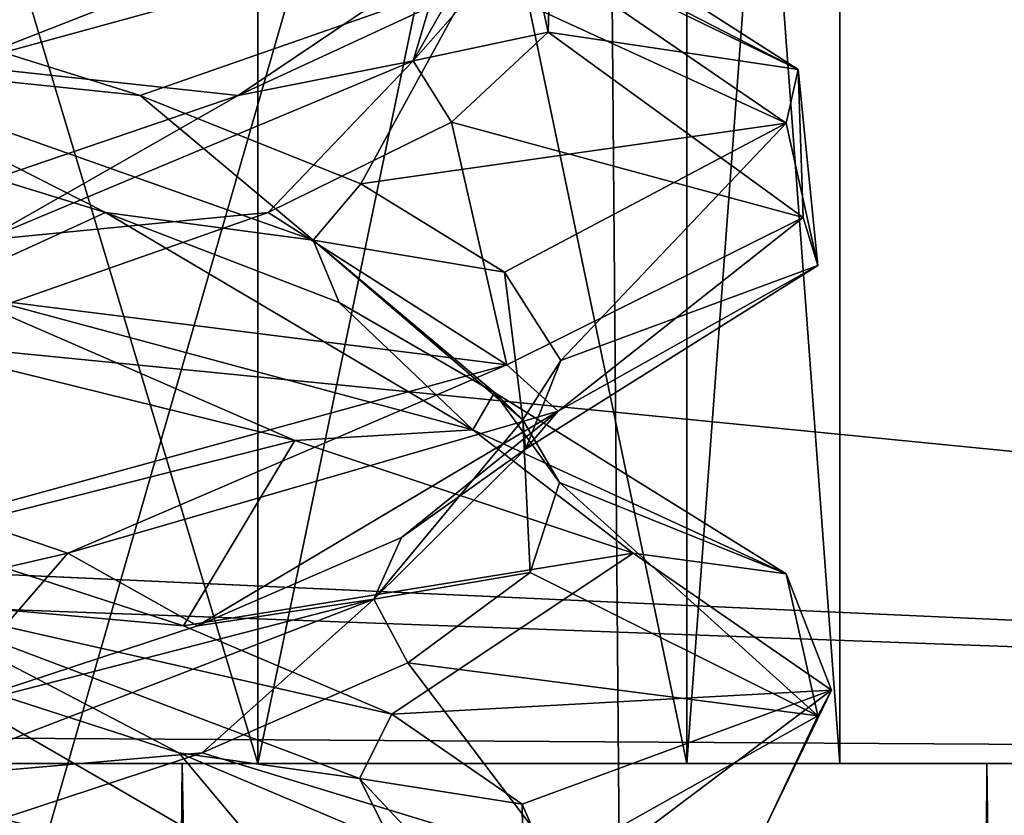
# Model space of a CAD drawing. Header units: millimetres. Extents: x -36.5 to 36.5, y -8.8 to 41.6.
# Tile 274 of 434: x 0.703 to 1.66, y 32.05 to 32.822. Entities that reach past the tile are written whole.
import ezdxf

# ---------------------------------------------------------------- set-up
doc = ezdxf.new("R2010")
doc.units = ezdxf.units.MM
doc.header["$LTSCALE"] = 65.185185
for name, color, linetype in [('160', 7, 'CONTINUOUS'), ('209', 7, 'CONTINUOUS'), ('210', 7, 'CONTINUOUS'), ('213', 7, 'CONTINUOUS'), ('232', 7, 'CONTINUOUS'), ('233', 7, 'CONTINUOUS'), ('234', 7, 'CONTINUOUS'), ('235', 7, 'CONTINUOUS'), ('236', 7, 'CONTINUOUS'), ('237', 7, 'CONTINUOUS'), ('238', 7, 'CONTINUOUS'), ('239', 7, 'CONTINUOUS'), ('240', 7, 'CONTINUOUS'), ('321', 7, 'CONTINUOUS'), ('383', 7, 'CONTINUOUS'), ('48', 7, 'CONTINUOUS'), ('49', 7, 'CONTINUOUS'), ('52', 7, 'CONTINUOUS'), ('546', 7, 'CONTINUOUS'), ('548', 7, 'CONTINUOUS'), ('551', 7, 'CONTINUOUS'), ('561', 7, 'CONTINUOUS'), ('562', 7, 'CONTINUOUS'), ('564', 7, 'CONTINUOUS'), ('565', 7, 'CONTINUOUS'), ('566', 7, 'CONTINUOUS'), ('567', 7, 'CONTINUOUS'), ('668', 7, 'CONTINUOUS'), ('670', 7, 'CONTINUOUS'), ('71', 7, 'CONTINUOUS'), ('72', 7, 'CONTINUOUS'), ('73', 7, 'CONTINUOUS'), ('74', 7, 'CONTINUOUS'), ('75', 7, 'CONTINUOUS'), ('76', 7, 'CONTINUOUS'), ('77', 7, 'CONTINUOUS'), ('78', 7, 'CONTINUOUS'), ('79', 7, 'CONTINUOUS')]:
    doc.layers.add(name, color=color, linetype=linetype)

msp = doc.modelspace()

# ---------------------------------------------------------------- linework, layer by layer
at = {"layer": '160', "color": 7, "linetype": 'CONTINUOUS'}
for points in [[(0.64213, 32.77831, 12.35561), (1.16438, 32.98288, 11.94564), (0.6415, 32.84066, 12.3559), (0.64213, 32.77831, 12.35561)], [(0.64213, 32.77831, 12.35561), (1.17651, 32.9245, 11.9305), (1.16438, 32.98288, 11.94564), (0.64213, 32.77831, 12.35561)], [(1.44773, 32.72178, 10.60749), (1.14349, 32.86156, 10.02921), (1.16219, 32.91785, 10.05168), (1.44773, 32.72178, 10.60749)], [(1.44773, 32.72178, 10.60749), (1.16219, 32.91785, 10.05168), (1.45952, 32.77412, 10.65388), (1.44773, 32.72178, 10.60749)], [(1.47862, 32.58369, 11.25237), (1.44773, 32.72178, 10.60749), (1.45952, 32.77412, 10.65388), (1.47862, 32.58369, 11.25237)], [(1.47862, 32.58369, 11.25237), (1.45952, 32.77412, 10.65388), (1.46415, 32.63027, 11.32597), (1.47862, 32.58369, 11.25237)], [(1.22637, 32.44219, 11.86372), (1.46415, 32.63027, 11.32597), (1.17651, 32.487, 11.9305), (1.22637, 32.44219, 11.86372)], [(1.22637, 32.44219, 11.86372), (1.47862, 32.58369, 11.25237), (1.46415, 32.63027, 11.32597), (1.22637, 32.44219, 11.86372)], [(0.97049, 32.41353, 9.85626), (0.51669, 32.52556, 9.5918), (0.6284, 32.56241, 9.63797), (0.97049, 32.41353, 9.85626)], [(0.97049, 32.41353, 9.85626), (0.6284, 32.56241, 9.63797), (1.14349, 32.42406, 10.02921), (0.97049, 32.41353, 9.85626)], [(0.75, 32.30417, 12.29904), (1.17651, 32.487, 11.9305), (0.64213, 32.34081, 12.35561), (0.75, 32.30417, 12.29904)], [(0.75, 32.30417, 12.29904), (1.22637, 32.44219, 11.86372), (1.17651, 32.487, 11.9305), (0.75, 32.30417, 12.29904)], [(1.29904, 32.30417, 10.25), (0.97049, 32.41353, 9.85626), (1.14349, 32.42406, 10.02921), (1.29904, 32.30417, 10.25)], [(1.29904, 32.30417, 10.25), (1.14349, 32.42406, 10.02921), (1.44773, 32.28428, 10.60749), (1.29904, 32.30417, 10.25)], [(0.38826, 32.22084, 12.44888), (0.75, 32.30417, 12.29904), (0.64213, 32.34081, 12.35561), (0.38826, 32.22084, 12.44888)], [(1.49166, 32.17107, 10.84209), (1.29904, 32.30417, 10.25), (1.44773, 32.28428, 10.60749), (1.49166, 32.17107, 10.84209)], [(1.49166, 32.17107, 10.84209), (1.44773, 32.28428, 10.60749), (1.47862, 32.14619, 11.25237), (1.49166, 32.17107, 10.84209)], [(1.4278, 32.03834, 11.45976), (1.49166, 32.17107, 10.84209), (1.47862, 32.14619, 11.25237), (1.4278, 32.03834, 11.45976)], [(1.4278, 32.03834, 11.45976), (1.47862, 32.14619, 11.25237), (1.22637, 32.00469, 11.86372), (1.4278, 32.03834, 11.45976)], [(0.51669, 32.08806, 9.5918), (0.97049, 31.97603, 9.85626), (0.64785, 31.99534, 9.64712), (0.51669, 32.08806, 9.5918)]]:
    msp.add_3dface(points, dxfattribs=at)
at = {"layer": '209', "color": 7, "linetype": 'CONTINUOUS'}
for points in [[(1.19135, 32.06062, -11.30336), (1.03341, 32.08542, -11.59664), (1.06466, 32.14792, -11.61468), (1.19135, 32.06062, -11.30336)], [(1.19319, 31.91487, -10.98547), (1.06466, 32.02292, -11.61468), (1.03341, 32.08542, -11.59664), (1.19319, 31.91487, -10.98547)], [(1.19319, 31.91487, -10.98547), (1.03341, 32.08542, -11.59664), (1.19135, 32.06062, -11.30336), (1.19319, 31.91487, -10.98547)], [(1.22898, 31.97331, -10.96935), (1.19319, 31.91487, -10.98547), (1.19135, 32.06062, -11.30336), (1.22898, 31.97331, -10.96935)]]:
    msp.add_3dface(points, dxfattribs=at)
at = {"layer": '210', "color": 7, "linetype": 'CONTINUOUS'}
for points in [[(1.49166, 32.17107, -11.15791), (1.06466, 32.14792, -11.61468), (1.29904, 32.30417, -11.75), (1.49166, 32.17107, -11.15791)], [(1.19135, 32.06062, -11.30336), (1.06466, 32.14792, -11.61468), (1.49166, 32.17107, -11.15791), (1.19135, 32.06062, -11.30336)], [(1.22898, 31.97331, -10.96935), (1.19135, 32.06062, -11.30336), (1.49166, 32.17107, -11.15791), (1.22898, 31.97331, -10.96935)], [(1.4278, 32.03834, -10.54024), (1.22898, 31.97331, -10.96935), (1.49166, 32.17107, -11.15791), (1.4278, 32.03834, -10.54024)]]:
    msp.add_3dface(points, dxfattribs=at)
at = {"layer": '213', "color": 7, "linetype": 'CONTINUOUS'}
msp.add_3dface([(0.38826, 32.22084, -9.55112), (0.61468, 32.14792, -9.93534), (0.75, 32.30417, -9.70096), (0.38826, 32.22084, -9.55112)], dxfattribs=at)
at = {"layer": '232', "color": 7, "linetype": 'CONTINUOUS'}
for points in [[(0.97049, 31.97603, -12.14374), (0.51669, 32.08806, -12.4082), (0.58681, 32.19786, -12.08028), (0.97049, 31.97603, -12.14374)], [(0.85792, 32.11039, -11.88052), (0.97049, 31.97603, -12.14374), (0.58681, 32.19786, -12.08028), (0.85792, 32.11039, -11.88052)], [(1.06466, 32.02292, -11.61468), (0.97049, 31.97603, -12.14374), (0.85792, 32.11039, -11.88052), (1.06466, 32.02292, -11.61468)]]:
    msp.add_3dface(points, dxfattribs=at)
at = {"layer": '233', "color": 7, "linetype": 'CONTINUOUS'}
for points in [[(0.86246, 32.23374, -11.87607), (0.57191, 32.25965, -12.0473), (0.59794, 32.31957, -12.07416), (0.86246, 32.23374, -11.87607)], [(1.06466, 32.14792, -11.61468), (1.03341, 32.08542, -11.59664), (0.57191, 32.25965, -12.0473), (1.06466, 32.14792, -11.61468)], [(1.03341, 32.08542, -11.59664), (0.85792, 32.11039, -11.88052), (0.57191, 32.25965, -12.0473), (1.03341, 32.08542, -11.59664)], [(1.06466, 32.14792, -11.61468), (0.57191, 32.25965, -12.0473), (0.86246, 32.23374, -11.87607), (1.06466, 32.14792, -11.61468)], [(0.85792, 32.11039, -11.88052), (0.58681, 32.19786, -12.08028), (0.57191, 32.25965, -12.0473), (0.85792, 32.11039, -11.88052)], [(1.03341, 32.08542, -11.59664), (1.06466, 32.02292, -11.61468), (0.85792, 32.11039, -11.88052), (1.03341, 32.08542, -11.59664)]]:
    msp.add_3dface(points, dxfattribs=at)
at = {"layer": '234', "color": 7, "linetype": 'CONTINUOUS'}
for points in [[(0.97049, 32.41353, -12.14374), (0.59794, 32.31957, -12.07416), (0.51669, 32.52556, -12.4082), (0.97049, 32.41353, -12.14374)], [(0.86246, 32.23374, -11.87607), (0.59794, 32.31957, -12.07416), (0.97049, 32.41353, -12.14374), (0.86246, 32.23374, -11.87607)], [(1.29904, 32.30417, -11.75), (0.86246, 32.23374, -11.87607), (0.97049, 32.41353, -12.14374), (1.29904, 32.30417, -11.75)], [(1.29904, 32.30417, -11.75), (1.06466, 32.14792, -11.61468), (0.86246, 32.23374, -11.87607), (1.29904, 32.30417, -11.75)]]:
    msp.add_3dface(points, dxfattribs=at)
at = {"layer": '235', "color": 7, "linetype": 'CONTINUOUS'}
for points in [[(0.78673, 32.63521, -11.94467), (0.6284, 32.56241, -12.36203), (0.50088, 32.72268, -12.1227), (0.78673, 32.63521, -11.94467)], [(1.14349, 32.42406, -11.97079), (0.6284, 32.56241, -12.36203), (0.78673, 32.63521, -11.94467), (1.14349, 32.42406, -11.97079)], [(1.01355, 32.54774, -11.69575), (1.14349, 32.42406, -11.97079), (0.78673, 32.63521, -11.94467), (1.01355, 32.54774, -11.69575)], [(1.16431, 32.46027, -11.39462), (1.14349, 32.42406, -11.97079), (1.01355, 32.54774, -11.69575), (1.16431, 32.46027, -11.39462)], [(1.44773, 32.28428, -11.39251), (1.14349, 32.42406, -11.97079), (1.16431, 32.46027, -11.39462), (1.44773, 32.28428, -11.39251)], [(1.22771, 32.3728, -11.06388), (1.44773, 32.28428, -11.39251), (1.16431, 32.46027, -11.39462), (1.22771, 32.3728, -11.06388)], [(1.19898, 32.28533, -10.72834), (1.47862, 32.14619, -10.74763), (1.22771, 32.3728, -11.06388), (1.19898, 32.28533, -10.72834)], [(1.47862, 32.14619, -10.74763), (1.44773, 32.28428, -11.39251), (1.22771, 32.3728, -11.06388), (1.47862, 32.14619, -10.74763)], [(1.08028, 32.19786, -10.41319), (1.47862, 32.14619, -10.74763), (1.19898, 32.28533, -10.72834), (1.08028, 32.19786, -10.41319)], [(0.88052, 32.11039, -10.14208), (1.22637, 32.00469, -10.13628), (1.08028, 32.19786, -10.41319), (0.88052, 32.11039, -10.14208)], [(1.22637, 32.00469, -10.13628), (1.47862, 32.14619, -10.74763), (1.08028, 32.19786, -10.41319), (1.22637, 32.00469, -10.13628)], [(0.61468, 32.02292, -9.93534), (1.22637, 32.00469, -10.13628), (0.88052, 32.11039, -10.14208), (0.61468, 32.02292, -9.93534)]]:
    msp.add_3dface(points, dxfattribs=at)
at = {"layer": '236', "color": 7, "linetype": 'CONTINUOUS'}
for points in [[(0.82038, 32.74869, -11.9156), (0.49583, 32.78235, -12.08539), (0.54684, 32.83452, -12.10105), (0.82038, 32.74869, -11.9156)], [(0.78673, 32.63521, -11.94467), (0.50088, 32.72268, -12.1227), (0.49583, 32.78235, -12.08539), (0.78673, 32.63521, -11.94467)], [(0.78673, 32.63521, -11.94467), (0.49583, 32.78235, -12.08539), (0.98827, 32.60812, -11.66876), (0.78673, 32.63521, -11.94467)], [(0.98827, 32.60812, -11.66876), (0.49583, 32.78235, -12.08539), (0.82038, 32.74869, -11.9156), (0.98827, 32.60812, -11.66876)], [(1.03463, 32.66287, -11.664), (0.98827, 32.60812, -11.66876), (0.82038, 32.74869, -11.9156), (1.03463, 32.66287, -11.664)], [(1.17412, 32.57704, -11.36441), (0.98827, 32.60812, -11.66876), (1.03463, 32.66287, -11.664), (1.17412, 32.57704, -11.36441)], [(1.01355, 32.54774, -11.69575), (0.78673, 32.63521, -11.94467), (0.98827, 32.60812, -11.66876), (1.01355, 32.54774, -11.69575)], [(1.16431, 32.46027, -11.39462), (1.01355, 32.54774, -11.69575), (0.98827, 32.60812, -11.66876), (1.16431, 32.46027, -11.39462)], [(1.16431, 32.46027, -11.39462), (0.98827, 32.60812, -11.66876), (1.19193, 32.43388, -11.05671), (1.16431, 32.46027, -11.39462)], [(1.19193, 32.43388, -11.05671), (0.98827, 32.60812, -11.66876), (1.17412, 32.57704, -11.36441), (1.19193, 32.43388, -11.05671)], [(1.22876, 32.49122, -11.03849), (1.19193, 32.43388, -11.05671), (1.17412, 32.57704, -11.36441), (1.22876, 32.49122, -11.03849)], [(1.19462, 32.40539, -10.70979), (1.19193, 32.43388, -11.05671), (1.22876, 32.49122, -11.03849), (1.19462, 32.40539, -10.70979)], [(1.22771, 32.3728, -11.06388), (1.16431, 32.46027, -11.39462), (1.19193, 32.43388, -11.05671), (1.22771, 32.3728, -11.06388)], [(1.19898, 32.28533, -10.72834), (1.19193, 32.43388, -11.05671), (1.0473, 32.25965, -10.42809), (1.19898, 32.28533, -10.72834)], [(1.0473, 32.25965, -10.42809), (1.19193, 32.43388, -11.05671), (1.19462, 32.40539, -10.70979), (1.0473, 32.25965, -10.42809)], [(1.19898, 32.28533, -10.72834), (1.22771, 32.3728, -11.06388), (1.19193, 32.43388, -11.05671), (1.19898, 32.28533, -10.72834)], [(1.07416, 32.31957, -10.40206), (1.0473, 32.25965, -10.42809), (1.19462, 32.40539, -10.70979), (1.07416, 32.31957, -10.40206)], [(0.87607, 32.23374, -10.13754), (1.0473, 32.25965, -10.42809), (1.07416, 32.31957, -10.40206), (0.87607, 32.23374, -10.13754)], [(1.08028, 32.19786, -10.41319), (1.19898, 32.28533, -10.72834), (1.0473, 32.25965, -10.42809), (1.08028, 32.19786, -10.41319)], [(0.61468, 32.14792, -9.93534), (0.59664, 32.08542, -9.96659), (1.0473, 32.25965, -10.42809), (0.61468, 32.14792, -9.93534)], [(0.59664, 32.08542, -9.96659), (0.88052, 32.11039, -10.14208), (1.0473, 32.25965, -10.42809), (0.59664, 32.08542, -9.96659)], [(0.61468, 32.14792, -9.93534), (1.0473, 32.25965, -10.42809), (0.87607, 32.23374, -10.13754), (0.61468, 32.14792, -9.93534)], [(0.88052, 32.11039, -10.14208), (1.08028, 32.19786, -10.41319), (1.0473, 32.25965, -10.42809), (0.88052, 32.11039, -10.14208)], [(0.59664, 32.08542, -9.96659), (0.61468, 32.02292, -9.93534), (0.88052, 32.11039, -10.14208), (0.59664, 32.08542, -9.96659)]]:
    msp.add_3dface(points, dxfattribs=at)
at = {"layer": '237', "color": 7, "linetype": 'CONTINUOUS'}
for points in [[(0.82038, 32.74869, -11.9156), (0.54684, 32.83452, -12.10105), (1.14349, 32.86156, -11.97079), (0.82038, 32.74869, -11.9156)], [(1.03463, 32.66287, -11.664), (0.82038, 32.74869, -11.9156), (1.14349, 32.86156, -11.97079), (1.03463, 32.66287, -11.664)], [(1.44773, 32.72178, -11.39251), (1.03463, 32.66287, -11.664), (1.14349, 32.86156, -11.97079), (1.44773, 32.72178, -11.39251)], [(1.17412, 32.57704, -11.36441), (1.03463, 32.66287, -11.664), (1.44773, 32.72178, -11.39251), (1.17412, 32.57704, -11.36441)], [(1.22876, 32.49122, -11.03849), (1.17412, 32.57704, -11.36441), (1.44773, 32.72178, -11.39251), (1.22876, 32.49122, -11.03849)], [(1.47862, 32.58369, -10.74763), (1.22876, 32.49122, -11.03849), (1.44773, 32.72178, -11.39251), (1.47862, 32.58369, -10.74763)], [(1.19462, 32.40539, -10.70979), (1.22876, 32.49122, -11.03849), (1.47862, 32.58369, -10.74763), (1.19462, 32.40539, -10.70979)], [(1.22637, 32.44219, -10.13628), (1.19462, 32.40539, -10.70979), (1.47862, 32.58369, -10.74763), (1.22637, 32.44219, -10.13628)], [(0.75, 32.30417, -9.70096), (0.87607, 32.23374, -10.13754), (1.22637, 32.44219, -10.13628), (0.75, 32.30417, -9.70096)], [(0.87607, 32.23374, -10.13754), (1.07416, 32.31957, -10.40206), (1.22637, 32.44219, -10.13628), (0.87607, 32.23374, -10.13754)], [(1.07416, 32.31957, -10.40206), (1.19462, 32.40539, -10.70979), (1.22637, 32.44219, -10.13628), (1.07416, 32.31957, -10.40206)], [(0.75, 32.30417, -9.70096), (0.61468, 32.14792, -9.93534), (0.87607, 32.23374, -10.13754), (0.75, 32.30417, -9.70096)]]:
    msp.add_3dface(points, dxfattribs=at)
at = {"layer": '238', "color": 7, "linetype": 'CONTINUOUS'}
for points in [[(1.45952, 32.77412, -11.34612), (1.16219, 32.91785, -11.94832), (1.13003, 32.98509, -11.48411), (1.45952, 32.77412, -11.34612)], [(1.219, 32.89762, -11.15931), (1.45952, 32.77412, -11.34612), (1.13003, 32.98509, -11.48411), (1.219, 32.89762, -11.15931)], [(1.21649, 32.81015, -10.82256), (1.45952, 32.77412, -11.34612), (1.219, 32.89762, -11.15931), (1.21649, 32.81015, -10.82256)], [(1.1227, 32.72268, -10.49912), (1.46415, 32.63027, -10.67403), (1.21649, 32.81015, -10.82256), (1.1227, 32.72268, -10.49912)], [(1.46415, 32.63027, -10.67403), (1.45952, 32.77412, -11.34612), (1.21649, 32.81015, -10.82256), (1.46415, 32.63027, -10.67403)], [(0.94467, 32.63521, -10.21327), (1.17651, 32.487, -10.0695), (1.1227, 32.72268, -10.49912), (0.94467, 32.63521, -10.21327)], [(1.17651, 32.487, -10.0695), (1.46415, 32.63027, -10.67403), (1.1227, 32.72268, -10.49912), (1.17651, 32.487, -10.0695)], [(0.69575, 32.54774, -9.98645), (1.17651, 32.487, -10.0695), (0.94467, 32.63521, -10.21327), (0.69575, 32.54774, -9.98645)], [(0.64213, 32.34081, -9.64439), (1.17651, 32.487, -10.0695), (0.69575, 32.54774, -9.98645), (0.64213, 32.34081, -9.64439)]]:
    msp.add_3dface(points, dxfattribs=at)
at = {"layer": '239', "color": 7, "linetype": 'CONTINUOUS'}
for points in [[(1.21649, 32.81015, -10.82256), (1.18486, 32.95658, -11.14149), (1.08539, 32.78235, -10.50416), (1.21649, 32.81015, -10.82256)], [(1.08539, 32.78235, -10.50416), (1.18486, 32.95658, -11.14149), (1.20693, 32.92034, -10.7662), (1.08539, 32.78235, -10.50416)], [(1.21649, 32.81015, -10.82256), (1.219, 32.89762, -11.15931), (1.18486, 32.95658, -11.14149), (1.21649, 32.81015, -10.82256)], [(1.10105, 32.83452, -10.45316), (1.08539, 32.78235, -10.50416), (1.20693, 32.92034, -10.7662), (1.10105, 32.83452, -10.45316)], [(0.9156, 32.74869, -10.17962), (1.08539, 32.78235, -10.50416), (1.10105, 32.83452, -10.45316), (0.9156, 32.74869, -10.17962)], [(1.1227, 32.72268, -10.49912), (1.21649, 32.81015, -10.82256), (1.08539, 32.78235, -10.50416), (1.1227, 32.72268, -10.49912)], [(0.94467, 32.63521, -10.21327), (1.08539, 32.78235, -10.50416), (0.66876, 32.60812, -10.01172), (0.94467, 32.63521, -10.21327)], [(0.66876, 32.60812, -10.01172), (1.08539, 32.78235, -10.50416), (0.9156, 32.74869, -10.17962), (0.66876, 32.60812, -10.01172)], [(0.94467, 32.63521, -10.21327), (1.1227, 32.72268, -10.49912), (1.08539, 32.78235, -10.50416), (0.94467, 32.63521, -10.21327)], [(0.664, 32.66287, -9.96537), (0.66876, 32.60812, -10.01172), (0.9156, 32.74869, -10.17962), (0.664, 32.66287, -9.96537)], [(0.69575, 32.54774, -9.98645), (0.94467, 32.63521, -10.21327), (0.66876, 32.60812, -10.01172), (0.69575, 32.54774, -9.98645)]]:
    msp.add_3dface(points, dxfattribs=at)
at = {"layer": '240', "color": 7, "linetype": 'CONTINUOUS'}
for points in [[(0.64213, 32.77831, -9.64439), (0.9156, 32.74869, -10.17962), (1.17651, 32.9245, -10.0695), (0.64213, 32.77831, -9.64439)], [(0.9156, 32.74869, -10.17962), (1.10105, 32.83452, -10.45316), (1.17651, 32.9245, -10.0695), (0.9156, 32.74869, -10.17962)], [(0.664, 32.66287, -9.96537), (0.9156, 32.74869, -10.17962), (0.64213, 32.77831, -9.64439), (0.664, 32.66287, -9.96537)]]:
    msp.add_3dface(points, dxfattribs=at)
at = {"layer": '321', "color": 7, "linetype": 'CONTINUOUS'}
for points in [[(0.64213, 32.77831, -9.64439), (1.16438, 32.98288, -10.05436), (0.6415, 32.84066, -9.6441), (0.64213, 32.77831, -9.64439)], [(0.64213, 32.77831, -9.64439), (1.17651, 32.9245, -10.0695), (1.16438, 32.98288, -10.05436), (0.64213, 32.77831, -9.64439)], [(1.44773, 32.72178, -11.39251), (1.14349, 32.86156, -11.97079), (1.16219, 32.91785, -11.94832), (1.44773, 32.72178, -11.39251)], [(1.44773, 32.72178, -11.39251), (1.16219, 32.91785, -11.94832), (1.45952, 32.77412, -11.34612), (1.44773, 32.72178, -11.39251)], [(1.47862, 32.58369, -10.74763), (1.44773, 32.72178, -11.39251), (1.45952, 32.77412, -11.34612), (1.47862, 32.58369, -10.74763)], [(1.47862, 32.58369, -10.74763), (1.45952, 32.77412, -11.34612), (1.46415, 32.63027, -10.67403), (1.47862, 32.58369, -10.74763)], [(1.22637, 32.44219, -10.13628), (1.46415, 32.63027, -10.67403), (1.17651, 32.487, -10.0695), (1.22637, 32.44219, -10.13628)], [(1.22637, 32.44219, -10.13628), (1.47862, 32.58369, -10.74763), (1.46415, 32.63027, -10.67403), (1.22637, 32.44219, -10.13628)], [(0.97049, 32.41353, -12.14374), (0.51669, 32.52556, -12.4082), (0.6284, 32.56241, -12.36203), (0.97049, 32.41353, -12.14374)], [(0.97049, 32.41353, -12.14374), (0.6284, 32.56241, -12.36203), (1.14349, 32.42406, -11.97079), (0.97049, 32.41353, -12.14374)], [(0.75, 32.30417, -9.70096), (1.17651, 32.487, -10.0695), (0.64213, 32.34081, -9.64439), (0.75, 32.30417, -9.70096)], [(0.75, 32.30417, -9.70096), (1.22637, 32.44219, -10.13628), (1.17651, 32.487, -10.0695), (0.75, 32.30417, -9.70096)], [(1.29904, 32.30417, -11.75), (0.97049, 32.41353, -12.14374), (1.14349, 32.42406, -11.97079), (1.29904, 32.30417, -11.75)], [(1.29904, 32.30417, -11.75), (1.14349, 32.42406, -11.97079), (1.44773, 32.28428, -11.39251), (1.29904, 32.30417, -11.75)], [(0.38826, 32.22084, -9.55112), (0.75, 32.30417, -9.70096), (0.64213, 32.34081, -9.64439), (0.38826, 32.22084, -9.55112)], [(1.49166, 32.17107, -11.15791), (1.29904, 32.30417, -11.75), (1.44773, 32.28428, -11.39251), (1.49166, 32.17107, -11.15791)], [(1.49166, 32.17107, -11.15791), (1.44773, 32.28428, -11.39251), (1.47862, 32.14619, -10.74763), (1.49166, 32.17107, -11.15791)], [(1.4278, 32.03834, -10.54024), (1.49166, 32.17107, -11.15791), (1.47862, 32.14619, -10.74763), (1.4278, 32.03834, -10.54024)], [(1.4278, 32.03834, -10.54024), (1.47862, 32.14619, -10.74763), (1.22637, 32.00469, -10.13628), (1.4278, 32.03834, -10.54024)], [(0.51669, 32.08806, -12.4082), (0.97049, 31.97603, -12.14374), (0.64785, 31.99534, -12.35288), (0.51669, 32.08806, -12.4082)]]:
    msp.add_3dface(points, dxfattribs=at)
at = {"layer": '383', "color": 7, "linetype": 'CONTINUOUS'}
for points in [[(5, 34.1, -13.80473), (10.93891, 32.1, -13.84837), (0, 38.1349, -13.7343), (5, 34.1, -13.80473)], [(0, 38.1349, -13.7343), (10.93891, 32.1, -13.84837), (13.8933, 38.1349, -13.7343), (0, 38.1349, -13.7343)]]:
    msp.add_3dface(points, dxfattribs=at)
at = {"layer": '48', "color": 7, "linetype": 'CONTINUOUS'}
for points in [[(1.19135, 32.06062, 10.69664), (1.03341, 32.08542, 10.40336), (1.06466, 32.14792, 10.38532), (1.19135, 32.06062, 10.69664)], [(1.19319, 31.91487, 11.01453), (1.06466, 32.02292, 10.38532), (1.03341, 32.08542, 10.40336), (1.19319, 31.91487, 11.01453)], [(1.19319, 31.91487, 11.01453), (1.03341, 32.08542, 10.40336), (1.19135, 32.06062, 10.69664), (1.19319, 31.91487, 11.01453)], [(1.22898, 31.97331, 11.03065), (1.19319, 31.91487, 11.01453), (1.19135, 32.06062, 10.69664), (1.22898, 31.97331, 11.03065)]]:
    msp.add_3dface(points, dxfattribs=at)
at = {"layer": '49', "color": 7, "linetype": 'CONTINUOUS'}
for points in [[(1.49166, 32.17107, 10.84209), (1.06466, 32.14792, 10.38532), (1.29904, 32.30417, 10.25), (1.49166, 32.17107, 10.84209)], [(1.19135, 32.06062, 10.69664), (1.06466, 32.14792, 10.38532), (1.49166, 32.17107, 10.84209), (1.19135, 32.06062, 10.69664)], [(1.22898, 31.97331, 11.03065), (1.19135, 32.06062, 10.69664), (1.49166, 32.17107, 10.84209), (1.22898, 31.97331, 11.03065)], [(1.4278, 32.03834, 11.45976), (1.22898, 31.97331, 11.03065), (1.49166, 32.17107, 10.84209), (1.4278, 32.03834, 11.45976)]]:
    msp.add_3dface(points, dxfattribs=at)
at = {"layer": '52', "color": 7, "linetype": 'CONTINUOUS'}
msp.add_3dface([(0.38826, 32.22084, 12.44888), (0.61468, 32.14792, 12.06466), (0.75, 32.30417, 12.29904), (0.38826, 32.22084, 12.44888)], dxfattribs=at)
at = {"layer": '546', "color": 7, "linetype": 'CONTINUOUS'}
for points in [[(-13.5, 32.1, 15.2), (2.9984, 32.1, 15.2), (4.70746, 33.9, 15.2), (-13.5, 32.1, 15.2)], [(-13.5, 33.9, 15.2), (-13.5, 32.1, 15.2), (4.70746, 33.9, 15.2), (-13.5, 33.9, 15.2)]]:
    msp.add_3dface(points, dxfattribs=at)
at = {"layer": '548', "color": 7, "linetype": 'CONTINUOUS'}
for points in [[(0, 32.1, 8.15), (0.4782, -3.5, 8.1905), (0.86119, 32.1, 8.28338), (0, 32.1, 8.15)], [(0.4782, -3.5, 8.1905), (1.38263, -3.5, 8.50802), (0.86119, 32.1, 8.28338), (0.4782, -3.5, 8.1905)], [(0.86119, 32.1, 8.28338), (1.38263, -3.5, 8.50802), (1.64276, 32.1, 8.67116), (0.86119, 32.1, 8.28338)], [(1.38263, -3.5, 8.50802), (2.12944, -3.5, 9.10585), (1.64276, 32.1, 8.67116), (1.38263, -3.5, 8.50802)], [(1.64276, 32.1, 8.67116), (2.12944, -3.5, 9.10585), (2.2694, 32.1, 9.27607), (1.64276, 32.1, 8.67116)]]:
    msp.add_3dface(points, dxfattribs=at)
at = {"layer": '551', "color": 7, "linetype": 'CONTINUOUS'}
for points in [[(4.70746, 33.9, -15.2), (4.73888, 32.1, -15.2), (-13.5, 33.9, -15.2), (4.70746, 33.9, -15.2)], [(-13.5, 33.9, -15.2), (4.73888, 32.1, -15.2), (-6.2984, 32.6, -15.2), (-13.5, 33.9, -15.2)], [(-6.2984, 32.6, -15.2), (4.73888, 32.1, -15.2), (-5.72706, 32.48658, -15.2), (-6.2984, 32.6, -15.2)], [(-5.72706, 32.48658, -15.2), (4.73888, 32.1, -15.2), (-5.23774, 32.16065, -15.2), (-5.72706, 32.48658, -15.2)], [(4.73888, 32.1, -15.2), (-2.9984, 32.1, -15.2), (-5.23774, 32.16065, -15.2), (4.73888, 32.1, -15.2)]]:
    msp.add_3dface(points, dxfattribs=at)
at = {"layer": '561', "color": 7, "linetype": 'CONTINUOUS'}
for points in [[(0, 28.94929, -8.15), (0, 32.1, -8.15), (4.93891, 32.1, -8.15), (0, 28.94929, -8.15)], [(0, 28.94929, -8.15), (4.93891, 32.1, -8.15), (4.95113, 31.4, -8.15), (0, 28.94929, -8.15)]]:
    msp.add_3dface(points, dxfattribs=at)
at = {"layer": '562', "color": 7, "linetype": 'CONTINUOUS'}
for points in [[(2.9984, 32.1, 15.2), (-13.5, 32.1, 15.2), (-12.53281, 32.1, 15.05017), (2.9984, 32.1, 15.2)], [(-11.65516, 32.1, 14.61459), (2.9984, 32.1, 15.2), (-12.53281, 32.1, 15.05017), (-11.65516, 32.1, 14.61459)], [(-10.95161, 32.1, 13.93526), (2.9984, 32.1, 15.2), (-11.65516, 32.1, 14.61459), (-10.95161, 32.1, 13.93526)], [(-10.48553, 32.1, 13.07328), (2.9984, 32.1, 15.2), (-10.95161, 32.1, 13.93526), (-10.48553, 32.1, 13.07328)], [(2.9984, 32.1, 15.2), (-10.48553, 32.1, 13.07328), (-0.3344, 32.1, 12.46202), (2.9984, 32.1, 15.2)], [(0, 32.1, 8.15), (0.86119, 32.1, 8.28338), (-5, 32.1, 8.15), (0, 32.1, 8.15)], [(0.86119, 32.1, 8.28338), (1.64276, 32.1, 8.67116), (-5, 32.1, 8.15), (0.86119, 32.1, 8.28338)], [(1.64276, 32.1, 8.67116), (2.2694, 32.1, 9.27607), (-5, 32.1, 8.15), (1.64276, 32.1, 8.67116)], [(-5, 32.1, 8.15), (2.2694, 32.1, 9.27607), (0.3344, 32.1, 9.53798), (-5, 32.1, 8.15)], [(-2.9984, 32.1, -15.2), (4.73888, 32.1, -15.2), (4.88033, 32.1, -15.14142), (-2.9984, 32.1, -15.2)], [(-2.9984, 32.1, -15.2), (4.93891, 32.1, -15), (0.3344, 32.1, -12.46202), (-2.9984, 32.1, -15.2)], [(4.93891, 32.1, -15), (-2.9984, 32.1, -15.2), (4.88033, 32.1, -15.14142), (4.93891, 32.1, -15)], [(-1.64276, 32.1, -8.67116), (-2.2694, 32.1, -9.27607), (4.93891, 32.1, -8.15), (-1.64276, 32.1, -8.67116)], [(4.93891, 32.1, -8.15), (-2.2694, 32.1, -9.27607), (-0.3344, 32.1, -9.53798), (4.93891, 32.1, -8.15)], [(-0.86119, 32.1, -8.28338), (-1.64276, 32.1, -8.67116), (4.93891, 32.1, -8.15), (-0.86119, 32.1, -8.28338)], [(0, 32.1, -8.15), (-0.86119, 32.1, -8.28338), (4.93891, 32.1, -8.15), (0, 32.1, -8.15)], [(0.3344, 32.1, 12.46202), (2.9984, 32.1, 15.2), (-0.3344, 32.1, 12.46202), (0.3344, 32.1, 12.46202)], [(0.3344, 32.1, -9.53798), (4.93891, 32.1, -8.15), (-0.3344, 32.1, -9.53798), (0.3344, 32.1, -9.53798)], [(0.93465, 32.1, 12.17311), (2.9984, 32.1, 15.2), (0.3344, 32.1, 12.46202), (0.93465, 32.1, 12.17311)], [(2.2694, 32.1, 9.27607), (2.68465, 32.1, 10.04375), (0.3344, 32.1, 9.53798), (2.2694, 32.1, 9.27607)], [(0.3344, 32.1, 9.53798), (2.68465, 32.1, 10.04375), (0.93465, 32.1, 9.82689), (0.3344, 32.1, 9.53798)], [(0.3344, 32.1, -12.46202), (4.93891, 32.1, -15), (0.93465, 32.1, -12.17311), (0.3344, 32.1, -12.46202)], [(0.93465, 32.1, -9.82689), (4.93891, 32.1, -8.15), (0.3344, 32.1, -9.53798), (0.93465, 32.1, -9.82689)], [(1.35128, 32.1, 11.65044), (2.9984, 32.1, 15.2), (0.93465, 32.1, 12.17311), (1.35128, 32.1, 11.65044)], [(0.93465, 32.1, 9.82689), (2.68465, 32.1, 10.04375), (1.35128, 32.1, 10.34956), (0.93465, 32.1, 9.82689)], [(4.93891, 32.1, -15), (4.93891, 32.1, -8.15), (0.93465, 32.1, -12.17311), (4.93891, 32.1, -15)], [(0.93465, 32.1, -12.17311), (4.93891, 32.1, -8.15), (1.35128, 32.1, -11.65044), (0.93465, 32.1, -12.17311)], [(1.35128, 32.1, -10.34956), (4.93891, 32.1, -8.15), (0.93465, 32.1, -9.82689), (1.35128, 32.1, -10.34956)], [(1.5, 32.1, 11), (2.9984, 32.1, 15.2), (1.35128, 32.1, 11.65044), (1.5, 32.1, 11)], [(2.68465, 32.1, 10.04375), (2.84826, 32.1, 10.90054), (1.35128, 32.1, 10.34956), (2.68465, 32.1, 10.04375)], [(1.35128, 32.1, 10.34956), (2.84826, 32.1, 10.90054), (1.5, 32.1, 11), (1.35128, 32.1, 10.34956)], [(1.35128, 32.1, -11.65044), (4.93891, 32.1, -8.15), (1.5, 32.1, -11), (1.35128, 32.1, -11.65044)], [(1.5, 32.1, -11), (4.93891, 32.1, -8.15), (1.35128, 32.1, -10.34956), (1.5, 32.1, -11)], [(2.84826, 32.1, 10.90054), (2.9984, 32.1, 15.2), (1.5, 32.1, 11), (2.84826, 32.1, 10.90054)]]:
    msp.add_3dface(points, dxfattribs=at)
at = {"layer": '564', "color": 7, "linetype": 'CONTINUOUS'}
for points in [[(0.3344, 32.1, 9.53798), (0.93465, 32.1, 9.82689), (0.3344, 34.1, 9.53798), (0.3344, 32.1, 9.53798)], [(0.93465, 32.1, 9.82689), (0.93465, 34.1, 9.82689), (0.3344, 34.1, 9.53798), (0.93465, 32.1, 9.82689)], [(0.93465, 32.1, 9.82689), (1.35128, 32.1, 10.34956), (0.93465, 34.1, 9.82689), (0.93465, 32.1, 9.82689)], [(1.35128, 32.1, 10.34956), (1.35128, 34.1, 10.34956), (0.93465, 34.1, 9.82689), (1.35128, 32.1, 10.34956)], [(1.35128, 32.1, 10.34956), (1.5, 32.1, 11), (1.35128, 34.1, 10.34956), (1.35128, 32.1, 10.34956)], [(1.5, 32.1, 11), (1.5, 34.1, 11), (1.35128, 34.1, 10.34956), (1.5, 32.1, 11)]]:
    msp.add_3dface(points, dxfattribs=at)
at = {"layer": '565', "color": 7, "linetype": 'CONTINUOUS'}
for points in [[(0.93465, 32.1, 12.17311), (0.3344, 32.1, 12.46202), (0.93465, 34.1, 12.17311), (0.93465, 32.1, 12.17311)], [(0.3344, 32.1, 12.46202), (0.3344, 34.1, 12.46202), (0.93465, 34.1, 12.17311), (0.3344, 32.1, 12.46202)], [(1.35128, 32.1, 11.65044), (0.93465, 32.1, 12.17311), (1.35128, 34.1, 11.65044), (1.35128, 32.1, 11.65044)], [(0.93465, 32.1, 12.17311), (0.93465, 34.1, 12.17311), (1.35128, 34.1, 11.65044), (0.93465, 32.1, 12.17311)], [(1.5, 32.1, 11), (1.35128, 32.1, 11.65044), (1.5, 34.1, 11), (1.5, 32.1, 11)], [(1.35128, 32.1, 11.65044), (1.35128, 34.1, 11.65044), (1.5, 34.1, 11), (1.35128, 32.1, 11.65044)]]:
    msp.add_3dface(points, dxfattribs=at)
at = {"layer": '566', "color": 7, "linetype": 'CONTINUOUS'}
for points in [[(0.3344, 32.1, -12.46202), (0.93465, 32.1, -12.17311), (0.3344, 34.1, -12.46202), (0.3344, 32.1, -12.46202)], [(0.93465, 32.1, -12.17311), (0.93465, 34.1, -12.17311), (0.3344, 34.1, -12.46202), (0.93465, 32.1, -12.17311)], [(0.93465, 32.1, -12.17311), (1.35128, 32.1, -11.65044), (0.93465, 34.1, -12.17311), (0.93465, 32.1, -12.17311)], [(1.35128, 32.1, -11.65044), (1.35128, 34.1, -11.65044), (0.93465, 34.1, -12.17311), (1.35128, 32.1, -11.65044)], [(1.35128, 32.1, -11.65044), (1.5, 32.1, -11), (1.35128, 34.1, -11.65044), (1.35128, 32.1, -11.65044)], [(1.5, 32.1, -11), (1.5, 34.1, -11), (1.35128, 34.1, -11.65044), (1.5, 32.1, -11)]]:
    msp.add_3dface(points, dxfattribs=at)
at = {"layer": '567', "color": 7, "linetype": 'CONTINUOUS'}
for points in [[(0.93465, 32.1, -9.82689), (0.3344, 32.1, -9.53798), (0.93465, 34.1, -9.82689), (0.93465, 32.1, -9.82689)], [(0.3344, 32.1, -9.53798), (0.3344, 34.1, -9.53798), (0.93465, 34.1, -9.82689), (0.3344, 32.1, -9.53798)], [(1.35128, 32.1, -10.34956), (0.93465, 32.1, -9.82689), (1.35128, 34.1, -10.34956), (1.35128, 32.1, -10.34956)], [(0.93465, 32.1, -9.82689), (0.93465, 34.1, -9.82689), (1.35128, 34.1, -10.34956), (0.93465, 32.1, -9.82689)], [(1.5, 32.1, -11), (1.35128, 32.1, -10.34956), (1.5, 34.1, -11), (1.5, 32.1, -11)], [(1.35128, 32.1, -10.34956), (1.35128, 34.1, -10.34956), (1.5, 34.1, -11), (1.35128, 32.1, -10.34956)]]:
    msp.add_3dface(points, dxfattribs=at)
at = {"layer": '668', "color": 7, "linetype": 'CONTINUOUS'}
for points in [[(3.90758, 33.90349, -6.09257), (-15.87272, 33.90349, -6.09257), (0.26298, 29.58255, -6.01715), (3.90758, 33.90349, -6.09257)], [(3.983, 29.58255, -6.01715), (3.90758, 33.90349, -6.09257), (0.26298, 29.58255, -6.01715), (3.983, 29.58255, -6.01715)]]:
    msp.add_3dface(points, dxfattribs=at)
at = {"layer": '670', "color": 7, "linetype": 'CONTINUOUS'}
for points in [[(0.00029, 33.90349, 6.09257), (1.27012, 33.90349, 6.25978), (0.02371, 29.58256, 6.01715), (0.00029, 33.90349, 6.09257)], [(0.02371, 29.58256, 6.01715), (1.27012, 33.90349, 6.25978), (1.30544, 29.58255, 6.19119), (0.02371, 29.58256, 6.01715)], [(1.27012, 33.90349, 6.25978), (2.45371, 33.90349, 6.75004), (1.30544, 29.58255, 6.19119), (1.27012, 33.90349, 6.25978)], [(1.30544, 29.58255, 6.19119), (2.45371, 33.90349, 6.75004), (2.504, 29.58255, 6.69201), (1.30544, 29.58255, 6.19119)]]:
    msp.add_3dface(points, dxfattribs=at)
at = {"layer": '71', "color": 7, "linetype": 'CONTINUOUS'}
for points in [[(0.97049, 31.97603, 9.85626), (0.51669, 32.08806, 9.5918), (0.58681, 32.19786, 9.91972), (0.97049, 31.97603, 9.85626)], [(0.85792, 32.11039, 10.11948), (0.97049, 31.97603, 9.85626), (0.58681, 32.19786, 9.91972), (0.85792, 32.11039, 10.11948)], [(1.06466, 32.02292, 10.38532), (0.97049, 31.97603, 9.85626), (0.85792, 32.11039, 10.11948), (1.06466, 32.02292, 10.38532)]]:
    msp.add_3dface(points, dxfattribs=at)
at = {"layer": '72', "color": 7, "linetype": 'CONTINUOUS'}
for points in [[(0.86246, 32.23374, 10.12393), (0.57191, 32.25965, 9.9527), (0.59794, 32.31957, 9.92584), (0.86246, 32.23374, 10.12393)], [(1.06466, 32.14792, 10.38532), (1.03341, 32.08542, 10.40336), (0.57191, 32.25965, 9.9527), (1.06466, 32.14792, 10.38532)], [(1.03341, 32.08542, 10.40336), (0.85792, 32.11039, 10.11948), (0.57191, 32.25965, 9.9527), (1.03341, 32.08542, 10.40336)], [(1.06466, 32.14792, 10.38532), (0.57191, 32.25965, 9.9527), (0.86246, 32.23374, 10.12393), (1.06466, 32.14792, 10.38532)], [(0.85792, 32.11039, 10.11948), (0.58681, 32.19786, 9.91972), (0.57191, 32.25965, 9.9527), (0.85792, 32.11039, 10.11948)], [(1.03341, 32.08542, 10.40336), (1.06466, 32.02292, 10.38532), (0.85792, 32.11039, 10.11948), (1.03341, 32.08542, 10.40336)]]:
    msp.add_3dface(points, dxfattribs=at)
at = {"layer": '73', "color": 7, "linetype": 'CONTINUOUS'}
for points in [[(0.97049, 32.41353, 9.85626), (0.59794, 32.31957, 9.92584), (0.51669, 32.52556, 9.5918), (0.97049, 32.41353, 9.85626)], [(0.86246, 32.23374, 10.12393), (0.59794, 32.31957, 9.92584), (0.97049, 32.41353, 9.85626), (0.86246, 32.23374, 10.12393)], [(1.29904, 32.30417, 10.25), (0.86246, 32.23374, 10.12393), (0.97049, 32.41353, 9.85626), (1.29904, 32.30417, 10.25)], [(1.29904, 32.30417, 10.25), (1.06466, 32.14792, 10.38532), (0.86246, 32.23374, 10.12393), (1.29904, 32.30417, 10.25)]]:
    msp.add_3dface(points, dxfattribs=at)
at = {"layer": '74', "color": 7, "linetype": 'CONTINUOUS'}
for points in [[(0.78673, 32.63521, 10.05533), (0.6284, 32.56241, 9.63797), (0.50088, 32.72268, 9.8773), (0.78673, 32.63521, 10.05533)], [(1.14349, 32.42406, 10.02921), (0.6284, 32.56241, 9.63797), (0.78673, 32.63521, 10.05533), (1.14349, 32.42406, 10.02921)], [(1.01355, 32.54774, 10.30425), (1.14349, 32.42406, 10.02921), (0.78673, 32.63521, 10.05533), (1.01355, 32.54774, 10.30425)], [(1.16431, 32.46027, 10.60538), (1.14349, 32.42406, 10.02921), (1.01355, 32.54774, 10.30425), (1.16431, 32.46027, 10.60538)], [(1.44773, 32.28428, 10.60749), (1.14349, 32.42406, 10.02921), (1.16431, 32.46027, 10.60538), (1.44773, 32.28428, 10.60749)], [(1.22771, 32.3728, 10.93612), (1.44773, 32.28428, 10.60749), (1.16431, 32.46027, 10.60538), (1.22771, 32.3728, 10.93612)], [(1.19898, 32.28533, 11.27166), (1.47862, 32.14619, 11.25237), (1.22771, 32.3728, 10.93612), (1.19898, 32.28533, 11.27166)], [(1.47862, 32.14619, 11.25237), (1.44773, 32.28428, 10.60749), (1.22771, 32.3728, 10.93612), (1.47862, 32.14619, 11.25237)], [(1.08028, 32.19786, 11.58681), (1.47862, 32.14619, 11.25237), (1.19898, 32.28533, 11.27166), (1.08028, 32.19786, 11.58681)], [(0.88052, 32.11039, 11.85792), (1.22637, 32.00469, 11.86372), (1.08028, 32.19786, 11.58681), (0.88052, 32.11039, 11.85792)], [(1.22637, 32.00469, 11.86372), (1.47862, 32.14619, 11.25237), (1.08028, 32.19786, 11.58681), (1.22637, 32.00469, 11.86372)], [(0.61468, 32.02292, 12.06466), (1.22637, 32.00469, 11.86372), (0.88052, 32.11039, 11.85792), (0.61468, 32.02292, 12.06466)]]:
    msp.add_3dface(points, dxfattribs=at)
at = {"layer": '75', "color": 7, "linetype": 'CONTINUOUS'}
for points in [[(0.82038, 32.74869, 10.0844), (0.49583, 32.78235, 9.91461), (0.54684, 32.83452, 9.89895), (0.82038, 32.74869, 10.0844)], [(0.78673, 32.63521, 10.05533), (0.50088, 32.72268, 9.8773), (0.49583, 32.78235, 9.91461), (0.78673, 32.63521, 10.05533)], [(0.78673, 32.63521, 10.05533), (0.49583, 32.78235, 9.91461), (0.98827, 32.60812, 10.33124), (0.78673, 32.63521, 10.05533)], [(0.98827, 32.60812, 10.33124), (0.49583, 32.78235, 9.91461), (0.82038, 32.74869, 10.0844), (0.98827, 32.60812, 10.33124)], [(1.03463, 32.66287, 10.336), (0.98827, 32.60812, 10.33124), (0.82038, 32.74869, 10.0844), (1.03463, 32.66287, 10.336)], [(1.17412, 32.57704, 10.63559), (0.98827, 32.60812, 10.33124), (1.03463, 32.66287, 10.336), (1.17412, 32.57704, 10.63559)], [(1.01355, 32.54774, 10.30425), (0.78673, 32.63521, 10.05533), (0.98827, 32.60812, 10.33124), (1.01355, 32.54774, 10.30425)], [(1.16431, 32.46027, 10.60538), (1.01355, 32.54774, 10.30425), (0.98827, 32.60812, 10.33124), (1.16431, 32.46027, 10.60538)], [(1.16431, 32.46027, 10.60538), (0.98827, 32.60812, 10.33124), (1.19193, 32.43388, 10.94329), (1.16431, 32.46027, 10.60538)], [(1.19193, 32.43388, 10.94329), (0.98827, 32.60812, 10.33124), (1.17412, 32.57704, 10.63559), (1.19193, 32.43388, 10.94329)], [(1.22876, 32.49122, 10.96151), (1.19193, 32.43388, 10.94329), (1.17412, 32.57704, 10.63559), (1.22876, 32.49122, 10.96151)], [(1.19462, 32.40539, 11.29021), (1.19193, 32.43388, 10.94329), (1.22876, 32.49122, 10.96151), (1.19462, 32.40539, 11.29021)], [(1.22771, 32.3728, 10.93612), (1.16431, 32.46027, 10.60538), (1.19193, 32.43388, 10.94329), (1.22771, 32.3728, 10.93612)], [(1.19898, 32.28533, 11.27166), (1.19193, 32.43388, 10.94329), (1.0473, 32.25965, 11.57191), (1.19898, 32.28533, 11.27166)], [(1.0473, 32.25965, 11.57191), (1.19193, 32.43388, 10.94329), (1.19462, 32.40539, 11.29021), (1.0473, 32.25965, 11.57191)], [(1.19898, 32.28533, 11.27166), (1.22771, 32.3728, 10.93612), (1.19193, 32.43388, 10.94329), (1.19898, 32.28533, 11.27166)], [(1.07416, 32.31957, 11.59794), (1.0473, 32.25965, 11.57191), (1.19462, 32.40539, 11.29021), (1.07416, 32.31957, 11.59794)], [(0.87607, 32.23374, 11.86246), (1.0473, 32.25965, 11.57191), (1.07416, 32.31957, 11.59794), (0.87607, 32.23374, 11.86246)], [(1.08028, 32.19786, 11.58681), (1.19898, 32.28533, 11.27166), (1.0473, 32.25965, 11.57191), (1.08028, 32.19786, 11.58681)], [(0.61468, 32.14792, 12.06466), (0.59664, 32.08542, 12.03341), (1.0473, 32.25965, 11.57191), (0.61468, 32.14792, 12.06466)], [(0.59664, 32.08542, 12.03341), (0.88052, 32.11039, 11.85792), (1.0473, 32.25965, 11.57191), (0.59664, 32.08542, 12.03341)], [(0.61468, 32.14792, 12.06466), (1.0473, 32.25965, 11.57191), (0.87607, 32.23374, 11.86246), (0.61468, 32.14792, 12.06466)], [(0.88052, 32.11039, 11.85792), (1.08028, 32.19786, 11.58681), (1.0473, 32.25965, 11.57191), (0.88052, 32.11039, 11.85792)], [(0.59664, 32.08542, 12.03341), (0.61468, 32.02292, 12.06466), (0.88052, 32.11039, 11.85792), (0.59664, 32.08542, 12.03341)]]:
    msp.add_3dface(points, dxfattribs=at)
at = {"layer": '76', "color": 7, "linetype": 'CONTINUOUS'}
for points in [[(0.82038, 32.74869, 10.0844), (0.54684, 32.83452, 9.89895), (1.14349, 32.86156, 10.02921), (0.82038, 32.74869, 10.0844)], [(1.03463, 32.66287, 10.336), (0.82038, 32.74869, 10.0844), (1.14349, 32.86156, 10.02921), (1.03463, 32.66287, 10.336)], [(1.44773, 32.72178, 10.60749), (1.03463, 32.66287, 10.336), (1.14349, 32.86156, 10.02921), (1.44773, 32.72178, 10.60749)], [(1.17412, 32.57704, 10.63559), (1.03463, 32.66287, 10.336), (1.44773, 32.72178, 10.60749), (1.17412, 32.57704, 10.63559)], [(1.22876, 32.49122, 10.96151), (1.17412, 32.57704, 10.63559), (1.44773, 32.72178, 10.60749), (1.22876, 32.49122, 10.96151)], [(1.47862, 32.58369, 11.25237), (1.22876, 32.49122, 10.96151), (1.44773, 32.72178, 10.60749), (1.47862, 32.58369, 11.25237)], [(1.19462, 32.40539, 11.29021), (1.22876, 32.49122, 10.96151), (1.47862, 32.58369, 11.25237), (1.19462, 32.40539, 11.29021)], [(1.22637, 32.44219, 11.86372), (1.19462, 32.40539, 11.29021), (1.47862, 32.58369, 11.25237), (1.22637, 32.44219, 11.86372)], [(0.75, 32.30417, 12.29904), (0.87607, 32.23374, 11.86246), (1.22637, 32.44219, 11.86372), (0.75, 32.30417, 12.29904)], [(0.87607, 32.23374, 11.86246), (1.07416, 32.31957, 11.59794), (1.22637, 32.44219, 11.86372), (0.87607, 32.23374, 11.86246)], [(1.07416, 32.31957, 11.59794), (1.19462, 32.40539, 11.29021), (1.22637, 32.44219, 11.86372), (1.07416, 32.31957, 11.59794)], [(0.75, 32.30417, 12.29904), (0.61468, 32.14792, 12.06466), (0.87607, 32.23374, 11.86246), (0.75, 32.30417, 12.29904)]]:
    msp.add_3dface(points, dxfattribs=at)
at = {"layer": '77', "color": 7, "linetype": 'CONTINUOUS'}
for points in [[(1.45952, 32.77412, 10.65388), (1.16219, 32.91785, 10.05168), (1.13003, 32.98509, 10.51589), (1.45952, 32.77412, 10.65388)], [(1.219, 32.89762, 10.84069), (1.45952, 32.77412, 10.65388), (1.13003, 32.98509, 10.51589), (1.219, 32.89762, 10.84069)], [(1.21649, 32.81015, 11.17744), (1.45952, 32.77412, 10.65388), (1.219, 32.89762, 10.84069), (1.21649, 32.81015, 11.17744)], [(1.1227, 32.72268, 11.50088), (1.46415, 32.63027, 11.32597), (1.21649, 32.81015, 11.17744), (1.1227, 32.72268, 11.50088)], [(1.46415, 32.63027, 11.32597), (1.45952, 32.77412, 10.65388), (1.21649, 32.81015, 11.17744), (1.46415, 32.63027, 11.32597)], [(0.94467, 32.63521, 11.78673), (1.17651, 32.487, 11.9305), (1.1227, 32.72268, 11.50088), (0.94467, 32.63521, 11.78673)], [(1.17651, 32.487, 11.9305), (1.46415, 32.63027, 11.32597), (1.1227, 32.72268, 11.50088), (1.17651, 32.487, 11.9305)], [(0.69575, 32.54774, 12.01355), (1.17651, 32.487, 11.9305), (0.94467, 32.63521, 11.78673), (0.69575, 32.54774, 12.01355)], [(0.64213, 32.34081, 12.35561), (1.17651, 32.487, 11.9305), (0.69575, 32.54774, 12.01355), (0.64213, 32.34081, 12.35561)]]:
    msp.add_3dface(points, dxfattribs=at)
at = {"layer": '78', "color": 7, "linetype": 'CONTINUOUS'}
for points in [[(1.21649, 32.81015, 11.17744), (1.18486, 32.95658, 10.85851), (1.08539, 32.78235, 11.49584), (1.21649, 32.81015, 11.17744)], [(1.08539, 32.78235, 11.49584), (1.18486, 32.95658, 10.85851), (1.20693, 32.92034, 11.2338), (1.08539, 32.78235, 11.49584)], [(1.21649, 32.81015, 11.17744), (1.219, 32.89762, 10.84069), (1.18486, 32.95658, 10.85851), (1.21649, 32.81015, 11.17744)], [(1.10105, 32.83452, 11.54684), (1.08539, 32.78235, 11.49584), (1.20693, 32.92034, 11.2338), (1.10105, 32.83452, 11.54684)], [(0.9156, 32.74869, 11.82038), (1.08539, 32.78235, 11.49584), (1.10105, 32.83452, 11.54684), (0.9156, 32.74869, 11.82038)], [(1.1227, 32.72268, 11.50088), (1.21649, 32.81015, 11.17744), (1.08539, 32.78235, 11.49584), (1.1227, 32.72268, 11.50088)], [(0.94467, 32.63521, 11.78673), (1.08539, 32.78235, 11.49584), (0.66876, 32.60812, 11.98828), (0.94467, 32.63521, 11.78673)], [(0.66876, 32.60812, 11.98828), (1.08539, 32.78235, 11.49584), (0.9156, 32.74869, 11.82038), (0.66876, 32.60812, 11.98828)], [(0.94467, 32.63521, 11.78673), (1.1227, 32.72268, 11.50088), (1.08539, 32.78235, 11.49584), (0.94467, 32.63521, 11.78673)], [(0.664, 32.66287, 12.03463), (0.66876, 32.60812, 11.98828), (0.9156, 32.74869, 11.82038), (0.664, 32.66287, 12.03463)], [(0.69575, 32.54774, 12.01355), (0.94467, 32.63521, 11.78673), (0.66876, 32.60812, 11.98828), (0.69575, 32.54774, 12.01355)]]:
    msp.add_3dface(points, dxfattribs=at)
at = {"layer": '79', "color": 7, "linetype": 'CONTINUOUS'}
for points in [[(0.64213, 32.77831, 12.35561), (0.9156, 32.74869, 11.82038), (1.17651, 32.9245, 11.9305), (0.64213, 32.77831, 12.35561)], [(0.9156, 32.74869, 11.82038), (1.10105, 32.83452, 11.54684), (1.17651, 32.9245, 11.9305), (0.9156, 32.74869, 11.82038)], [(0.664, 32.66287, 12.03463), (0.9156, 32.74869, 11.82038), (0.64213, 32.77831, 12.35561), (0.664, 32.66287, 12.03463)]]:
    msp.add_3dface(points, dxfattribs=at)

doc.saveas('drawing.dxf')
